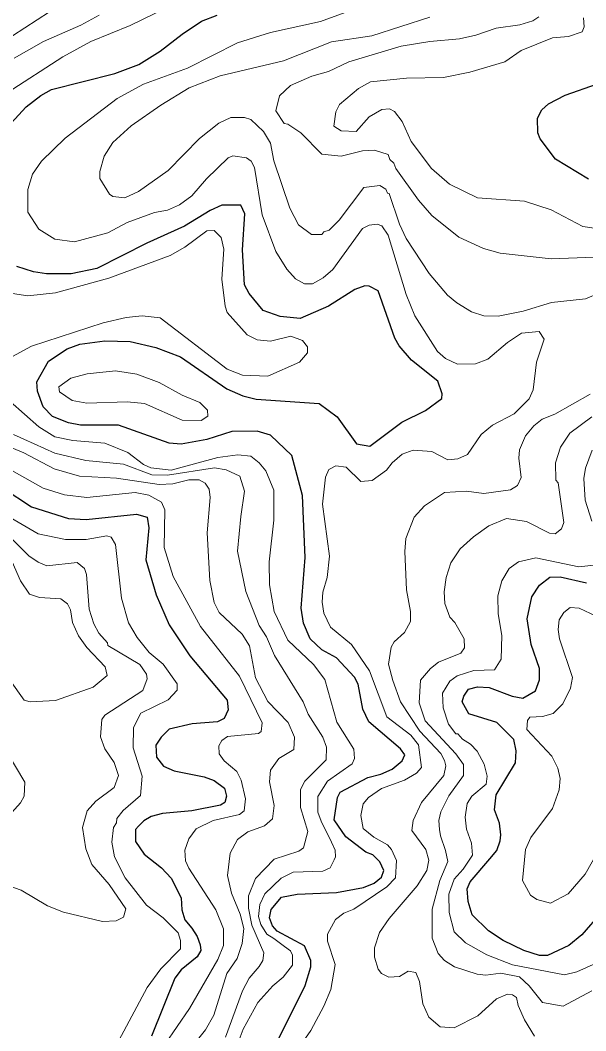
# Model space of a CAD drawing. Extents: x 673.3 to 698.5, y 6984.3 to 7012.3.
# Drawn here: x 691.091 to 691.969, y 7004.035 to 7005.606 of the extents above; entities that cross this region are included whole.
import ezdxf

# ---------------------------------------------------------------- set-up
doc = ezdxf.new("R2010")
doc.units = 0
doc.header["$LTSCALE"] = 0.032
doc.layers.add('1', color=7, linetype='Continuous', lineweight=25)
doc.layers.add('2', color=7, linetype='Continuous', lineweight=13)

msp = doc.modelspace()

# ---------------------------------------------------------------- linework, layer by layer
at = {"layer": '1'}
for points in [[(691.1004, 7005.4717), (691.1232, 7005.4896), (691.1396, 7005.4986), (691.2382, 7005.5236), (691.2752, 7005.5376), (691.3085, 7005.5582), (691.3423, 7005.5849), (691.3726, 7005.6049), (691.3969, 7005.6142)], [(691.9739, 7005.3591), (691.9224, 7005.3902), (691.8985, 7005.4222), (691.8949, 7005.4314), (691.8945, 7005.4543), (691.901, 7005.4669), (691.9114, 7005.4766), (691.9375, 7005.4899), (691.9878, 7005.5074)], [(691.065, 7005.4336), (691.1004, 7005.4717)], [(691.4784, 7004.211), (691.481, 7004.2237), (691.4968, 7004.2428), (691.5211, 7004.2478), (691.5823, 7004.2501), (691.624, 7004.2578), (691.6409, 7004.2647), (691.6523, 7004.2743), (691.6557, 7004.2847), (691.6495, 7004.298), (691.6389, 7004.3086), (691.6279, 7004.3131), (691.597, 7004.3368), (691.5786, 7004.3634), (691.5837, 7004.3977), (691.588, 7004.4061), (691.6311, 7004.4292), (691.6513, 7004.4344), (691.6685, 7004.4422), (691.6844, 7004.4548), (691.6882, 7004.4643), (691.6817, 7004.4735), (691.6324, 7004.5154), (691.6233, 7004.5353), (691.6159, 7004.574), (691.61, 7004.5851), (691.5825, 7004.6152), (691.5595, 7004.6275), (691.5414, 7004.6447), (691.5308, 7004.669), (691.5273, 7004.6923), (691.5337, 7004.7711), (691.5296, 7004.8674), (691.5128, 7004.9295), (691.4799, 7004.9611), (691.4588, 7004.9676), (691.4197, 7004.9668), (691.3809, 7004.9547), (691.3408, 7004.9473), (691.3223, 7004.9489), (691.2438, 7004.9766), (691.1848, 7004.9767), (691.166, 7004.9806), (691.1412, 7004.9905), (691.1266, 7005.0051), (691.1178, 7005.0295), (691.1168, 7005.0441), (691.1351, 7005.0763), (691.164, 7005.0955), (691.1835, 7005.1028), (691.2223, 7005.1077), (691.2617, 7005.1069), (691.3016, 7005.0977), (691.3402, 7005.0832), (691.412, 7005.0332), (691.4369, 7005.0225), (691.4574, 7005.0173), (691.5552, 7005.0106), (691.5833, 7004.9896), (691.6131, 7004.9477), (691.6341, 7004.9443), (691.6838, 7004.9816), (691.7204, 7004.9996), (691.7461, 7005.0182), (691.7462, 7005.0255), (691.7396, 7005.045), (691.6985, 7005.0781), (691.6798, 7005.1002), (691.6728, 7005.1123), (691.647, 7005.1855), (691.6329, 7005.1929), (691.6265, 7005.1932), (691.6105, 7005.1876), (691.5697, 7005.1618), (691.5258, 7005.1428), (691.4949, 7005.1459), (691.4681, 7005.1553), (691.4467, 7005.1813), (691.4393, 7005.1949), (691.4361, 7005.2494), (691.44, 7005.3053), (691.4336, 7005.3188), (691.4043, 7005.3191), (691.3858, 7005.3106), (691.3464, 7005.286), (691.2875, 7005.2599), (691.2099, 7005.2203), (691.1702, 7005.2119), (691.1317, 7005.2119), (691.1115, 7005.2153), (691.0859, 7005.2234)], [(691.0644, 7004.879), (691.1088, 7004.8498), (691.1658, 7004.8316), (691.1936, 7004.8301), (691.2715, 7004.8382)], [(691.2715, 7004.8382), (691.2884, 7004.8339), (691.291, 7004.8174), (691.2862, 7004.7675), (691.3024, 7004.713), (691.3226, 7004.6662), (691.3546, 7004.6182), (691.4123, 7004.5495), (691.4139, 7004.5341), (691.4077, 7004.521), (691.3974, 7004.5156), (691.3581, 7004.5125), (691.3222, 7004.5042), (691.3101, 7004.4917), (691.3018, 7004.4792), (691.3025, 7004.4605), (691.3137, 7004.4466), (691.33, 7004.4393), (691.3766, 7004.4303), (691.3923, 7004.4243), (691.4081, 7004.4123), (691.4114, 7004.4001), (691.409, 7004.3903), (691.4021, 7004.3861), (691.3575, 7004.3772), (691.3122, 7004.3731), (691.2945, 7004.3685), (691.283, 7004.3617), (691.2749, 7004.3536), (691.27, 7004.348), (691.2699, 7004.3295), (691.2833, 7004.3097), (691.3103, 7004.2887), (691.3254, 7004.2727), (691.3408, 7004.2417), (691.342, 7004.2231), (691.3466, 7004.2079), (691.3574, 7004.1948), (691.3659, 7004.1817), (691.3703, 7004.1689), (691.3716, 7004.16), (691.366, 7004.1502), (691.3411, 7004.1301), (691.3313, 7004.1171), (691.295, 7004.0271)], [(691.994, 7004.2195), (691.9631, 7004.1844), (691.9432, 7004.1677), (691.9099, 7004.1525), (691.8973, 7004.1525), (691.8734, 7004.16), (691.841, 7004.1757), (691.8181, 7004.1909), (691.793, 7004.2156), (691.7865, 7004.2365), (691.7854, 7004.2558), (691.7899, 7004.267), (691.8205, 7004.3025), (691.8315, 7004.3158), (691.8365, 7004.3305), (691.8375, 7004.3398), (691.8354, 7004.3578), (691.8278, 7004.3786), (691.8301, 7004.4022), (691.8601, 7004.4518), (691.8611, 7004.4703), (691.8576, 7004.4882), (691.8315, 7004.5144), (691.7876, 7004.5281), (691.7774, 7004.5469), (691.7798, 7004.5557), (691.7874, 7004.5662), (691.8011, 7004.5702), (691.8195, 7004.5692), (691.8549, 7004.5555), (691.8718, 7004.5525), (691.8912, 7004.5639), (691.8977, 7004.5809), (691.8977, 7004.5987), (691.8844, 7004.6359), (691.8785, 7004.6757), (691.8857, 7004.7098), (691.8975, 7004.7282), (691.9135, 7004.7404), (691.9298, 7004.7412), (691.9706, 7004.7317)], [(691.4814, 7004.0005), (691.5338, 7004.1055), (691.5426, 7004.1345), (691.5425, 7004.1445), (691.5323, 7004.1675), (691.49, 7004.1902), (691.4827, 7004.1985), (691.4784, 7004.211)]]:
    msp.add_lwpolyline(points, dxfattribs=at)
at = {"layer": '2'}
for points in [[(691.3376, 7005.6352), (691.262, 7005.5981), (691.2005, 7005.5731), (691.1573, 7005.5497), (691.0706, 7005.4933)], [(691.1366, 7005.6193), (691.0792, 7005.582)], [(691.3805, 7005.3599), (691.3577, 7005.3334), (691.3382, 7005.3195), (691.3197, 7005.3109), (691.2994, 7005.3073), (691.2571, 7005.2918), (691.2269, 7005.276), (691.1754, 7005.2617), (691.145, 7005.266), (691.1198, 7005.2815), (691.1027, 7005.3082), (691.1029, 7005.3433), (691.1102, 7005.3672), (691.1243, 7005.3873), (691.161, 7005.4232), (691.2414, 7005.4847), (691.2823, 7005.5072), (691.351, 7005.5318), (691.4286, 7005.571), (691.4799, 7005.5873), (691.5576, 7005.6043), (691.6016, 7005.6203)], [(691.0818, 7005.5472), (691.1271, 7005.5734), (691.1854, 7005.5989), (691.2134, 7005.6145)], [(691.7273, 7005.6109), (691.6369, 7005.5821), (691.5744, 7005.5727), (691.5, 7005.543), (691.4017, 7005.5201), (691.3532, 7005.5012), (691.3095, 7005.4745), (691.2633, 7005.4423), (691.2349, 7005.4162), (691.2216, 7005.395), (691.2148, 7005.3713), (691.2145, 7005.3602), (691.2295, 7005.3362), (691.2351, 7005.3324), (691.2533, 7005.3301), (691.2746, 7005.3401), (691.3207, 7005.373), (691.3695, 7005.4224), (691.3996, 7005.4461), (691.418, 7005.4554), (691.4392, 7005.4554), (691.449, 7005.4521), (691.4687, 7005.4332), (691.4798, 7005.4154), (691.485, 7005.388), (691.5098, 7005.3143), (691.5234, 7005.2883), (691.5433, 7005.2732), (691.5596, 7005.2731), (691.5625, 7005.2772), (691.571, 7005.2802), (691.5864, 7005.2956), (691.6248, 7005.3461), (691.6498, 7005.3495), (691.6589, 7005.3438), (691.6617, 7005.3373), (691.6641, 7005.3369), (691.6803, 7005.2893), (691.6906, 7005.2671), (691.726, 7005.2125), (691.7549, 7005.1788)], [(691.8966, 7005.6117), (691.8874, 7005.6054), (691.8669, 7005.5994), (691.8304, 7005.5939), (691.7985, 7005.5831), (691.7734, 7005.5776), (691.7273, 7005.5735), (691.6825, 7005.5663), (691.6015, 7005.5415), (691.5696, 7005.5269), (691.544, 7005.5193), (691.511, 7005.5051), (691.4939, 7005.489), (691.4881, 7005.4653), (691.5011, 7005.4459), (691.5067, 7005.4447), (691.527, 7005.4311), (691.5597, 7005.3983), (691.5894, 7005.3952), (691.6227, 7005.4032), (691.6411, 7005.4042), (691.6624, 7005.3975), (691.6652, 7005.3899), (691.6714, 7005.3843), (691.6742, 7005.3758), (691.7098, 7005.3265), (691.7305, 7005.3026), (691.7721, 7005.2691), (691.8104, 7005.2517), (691.8367, 7005.2442), (691.9158, 7005.2356), (692.0099, 7005.2389)], [(692.0184, 7005.2779), (691.9647, 7005.2855), (691.9159, 7005.3115), (691.8741, 7005.3251), (691.8012, 7005.33), (691.7577, 7005.3514), (691.7297, 7005.3761), (691.6984, 7005.4178), (691.6845, 7005.4487), (691.6721, 7005.4643), (691.6644, 7005.4684), (691.6527, 7005.4676), (691.633, 7005.4562), (691.6126, 7005.4335), (691.5894, 7005.4342), (691.5782, 7005.4418), (691.581, 7005.4639), (691.5869, 7005.4753), (691.6162, 7005.5002), (691.6351, 7005.5108), (691.6911, 7005.5165), (691.7484, 7005.5173), (691.7894, 7005.5254), (691.8435, 7005.5419), (691.869, 7005.5591), (691.9175, 7005.5791), (691.9425, 7005.5812), (691.9637, 7005.5884), (691.9669, 7005.5962), (691.9661, 7005.6102)], [(691.4923, 7003.9638), (691.5422, 7004.0357), (691.5626, 7004.0733), (691.5734, 7004.0997), (691.5801, 7004.1382), (691.5681, 7004.1746), (691.5682, 7004.1855), (691.5805, 7004.2081), (691.5938, 7004.2182), (691.6091, 7004.2245), (691.6605, 7004.2589), (691.6737, 7004.2731), (691.6754, 7004.2999), (691.6678, 7004.3171), (691.6615, 7004.3242), (691.6403, 7004.3362), (691.6237, 7004.3495), (691.6201, 7004.3701), (691.6239, 7004.388), (691.6317, 7004.3978), (691.652, 7004.412), (691.6878, 7004.425), (691.7063, 7004.4359), (691.7143, 7004.4444), (691.7096, 7004.4798), (691.6977, 7004.4948), (691.6602, 7004.5235), (691.6335, 7004.595), (691.6055, 7004.6359), (691.5731, 7004.6629), (691.5625, 7004.6844), (691.5598, 7004.7018), (691.5609, 7004.7172), (691.5678, 7004.7401), (691.5712, 7004.773), (691.5606, 7004.8541), (691.565, 7004.8961), (691.5703, 7004.9078), (691.5813, 7004.9138), (691.5971, 7004.9113), (691.6202, 7004.8891), (691.6377, 7004.891), (691.6599, 7004.9066), (691.6687, 7004.9185), (691.6843, 7004.9317), (691.7012, 7004.9382), (691.7304, 7004.9358), (691.7553, 7004.9229), (691.7709, 7004.9243), (691.7855, 7004.9312), (691.8071, 7004.9624), (691.8247, 7004.9767), (691.8581, 7004.9946), (691.8817, 7005.018), (691.8879, 7005.0315), (691.8929, 7005.0746), (691.9048, 7005.1105), (691.8971, 7005.1224), (691.8697, 7005.1201), (691.8477, 7005.1053), (691.8173, 7005.0793), (691.7981, 7005.0724), (691.7703, 7005.0718), (691.7514, 7005.0807), (691.7393, 7005.0911), (691.7041, 7005.147), (691.6905, 7005.1802), (691.6627, 7005.272), (691.6525, 7005.2867), (691.6452, 7005.2892), (691.6332, 7005.2877), (691.6225, 7005.2828), (691.5765, 7005.219), (691.5617, 7005.2058), (691.5448, 7005.1965), (691.5327, 7005.1966), (691.5188, 7005.2043), (691.5051, 7005.2195), (691.4881, 7005.2469), (691.467, 7005.304), (691.4547, 7005.3772), (691.4497, 7005.3871), (691.4427, 7005.3925), (691.4214, 7005.3958), (691.4141, 7005.3923), (691.3805, 7005.3599)], [(691.0656, 7005.1837), (691.1031, 7005.1778), (691.1456, 7005.1823), (691.2285, 7005.2053), (691.3239, 7005.2406), (691.3469, 7005.2538), (691.3809, 7005.2788), (691.3925, 7005.2795), (691.4033, 7005.2685), (691.4074, 7005.2505), (691.4043, 7005.2036), (691.4091, 7005.1619), (691.4126, 7005.1522), (691.4433, 7005.1175), (691.4588, 7005.1094), (691.4796, 7005.1072), (691.5115, 7005.115), (691.5295, 7005.1084), (691.5371, 7005.0988), (691.5374, 7005.0895), (691.5249, 7005.0746), (691.4756, 7005.0532), (691.4363, 7005.0547), (691.4122, 7005.064), (691.3083, 7005.1435), (691.2802, 7005.1467), (691.2555, 7005.1444), (691.22, 7005.1359), (691.1087, 7005.0995), (691.0677, 7005.0773)], [(691.7549, 7005.1788), (691.7692, 7005.1668), (691.792, 7005.1528), (691.8109, 7005.1467), (691.8335, 7005.1461), (691.8723, 7005.1541), (691.9164, 7005.1676), (691.9692, 7005.1734), (691.9911, 7005.1825)], [(691.0528, 7005.0333), (691.1198, 7004.9744), (691.1446, 7004.9586), (691.173, 7004.953), (691.2226, 7004.9488), (691.2584, 7004.9342), (691.2826, 7004.9157), (691.2941, 7004.9107), (691.3254, 7004.9066), (691.3979, 7004.9263), (691.4288, 7004.9309), (691.4494, 7004.9285)], [(691.9761, 7005.025), (691.9215, 7004.9941), (691.9017, 7004.9862), (691.8889, 7004.9759), (691.8756, 7004.96), (691.8665, 7004.9383), (691.8652, 7004.9253), (691.8693, 7004.8952), (691.8632, 7004.8828), (691.8523, 7004.8765), (691.8109, 7004.8708), (691.7844, 7004.874), (691.7502, 7004.8722), (691.7187, 7004.8513), (691.7029, 7004.8338), (691.69, 7004.8005), (691.6885, 7004.7803), (691.6909, 7004.721), (691.6973, 7004.6869), (691.6973, 7004.6716), (691.688, 7004.6546), (691.672, 7004.64), (691.667, 7004.6317), (691.6632, 7004.605), (691.6695, 7004.5797), (691.6818, 7004.5469), (691.7116, 7004.5011), (691.7442, 7004.4665), (691.7502, 7004.4557), (691.7519, 7004.447), (691.7489, 7004.432), (691.7143, 7004.39), (691.7011, 7004.3622), (691.6991, 7004.3465), (691.7209, 7004.3172), (691.7258, 7004.3006), (691.7226, 7004.2844), (691.7075, 7004.2604), (691.6638, 7004.21), (691.6492, 7004.188), (691.6412, 7004.1641), (691.6411, 7004.1496), (691.647, 7004.131), (691.6521, 7004.1244), (691.6636, 7004.1184), (691.6803, 7004.1199), (691.6934, 7004.1278), (691.7056, 7004.1261), (691.7112, 7004.112), (691.7164, 7004.077), (691.7259, 7004.0566), (691.7432, 7004.0416), (691.7649, 7004.0401), (691.8016, 7004.0585), (691.8309, 7004.0848), (691.848, 7004.092), (691.8556, 7004.0914), (691.8619, 7004.087), (691.8644, 7004.0748), (691.8745, 7004.0522), (691.8897, 7004.0269)], [(691.9789, 7004.9899), (691.9445, 7004.9646), (691.9302, 7004.9424), (691.9222, 7004.9182), (691.923, 7004.8913), (691.9263, 7004.8873), (691.9352, 7004.8253), (691.9315, 7004.8158), (691.922, 7004.8081), (691.913, 7004.8089), (691.8772, 7004.8268), (691.8465, 7004.8316), (691.8188, 7004.8202), (691.7949, 7004.8032), (691.7743, 7004.7846), (691.7599, 7004.7629), (691.7527, 7004.7401), (691.7496, 7004.7179), (691.7504, 7004.6995), (691.7581, 7004.6784), (691.766, 7004.6702), (691.7804, 7004.6448), (691.7812, 7004.6307), (691.7754, 7004.6225), (691.7406, 7004.6084), (691.7283, 7004.5987), (691.7129, 7004.5804), (691.7105, 7004.5453), (691.7199, 7004.5171), (691.7676, 7004.4657), (691.7796, 7004.4493), (691.7796, 7004.4321), (691.7567, 7004.4006), (691.7445, 7004.3756), (691.7413, 7004.3622)], [(691.0217, 7004.9647), (691.0969, 7004.9336), (691.1435, 7004.9087), (691.1829, 7004.8976), (691.2405, 7004.8943), (691.3066, 7004.8846), (691.3283, 7004.8858), (691.3529, 7004.8918), (691.3689, 7004.8918), (691.3783, 7004.8867), (691.3844, 7004.8775), (691.3862, 7004.8646), (691.3815, 7004.8096), (691.3854, 7004.7355), (691.392, 7004.701), (691.3999, 7004.6854), (691.4357, 7004.6519), (691.4472, 7004.6339), (691.4567, 7004.5842), (691.4758, 7004.5473), (691.5074, 7004.5143), (691.5172, 7004.4919), (691.516, 7004.4728), (691.4928, 7004.4584), (691.4799, 7004.4404), (691.4784, 7004.4223), (691.4856, 7004.3857), (691.483, 7004.3649), (691.4704, 7004.3538), (691.4444, 7004.3448), (691.4285, 7004.3329), (691.4171, 7004.3114), (691.4132, 7004.2768), (691.4192, 7004.249), (691.4325, 7004.2166), (691.4382, 7004.1943), (691.436, 7004.1707), (691.4278, 7004.1476), (691.4121, 7004.1241), (691.3918, 7004.0593), (691.3789, 7004.0368), (691.3561, 7004.0084)], [(691.4287, 7004.7811), (691.4335, 7004.8346), (691.4392, 7004.874), (691.4323, 7004.8977), (691.4107, 7004.9073), (691.3926, 7004.9103), (691.3199, 7004.899), (691.2954, 7004.8995), (691.2516, 7004.9161), (691.1927, 7004.9221), (691.145, 7004.9332), (691.0804, 7004.9623)], [(691.3154, 7004.0139), (691.3541, 7004.0699), (691.3979, 7004.1462), (691.4067, 7004.1678), (691.4066, 7004.1937), (691.3947, 7004.2235), (691.3528, 7004.2879), (691.3479, 7004.2997), (691.3465, 7004.3161), (691.3531, 7004.3335), (691.3644, 7004.3494), (691.3909, 7004.3624), (691.4317, 7004.3716), (691.439, 7004.3771), (691.4408, 7004.3957), (691.4342, 7004.4247), (691.4277, 7004.4382), (691.408, 7004.4548), (691.4001, 7004.4657), (691.3994, 7004.4782), (691.4044, 7004.4865), (691.4129, 7004.4928), (691.4612, 7004.4972), (691.4652, 7004.5006), (691.4669, 7004.514), (691.4314, 7004.5867), (691.371, 7004.6636), (691.3287, 7004.7415), (691.3146, 7004.7864), (691.3154, 7004.8451), (691.3102, 7004.857), (691.2908, 7004.8682), (691.2698, 7004.8723), (691.1944, 7004.8642), (691.16, 7004.8684), (691.1268, 7004.8787), (691.0409, 7004.9269)], [(691.4494, 7004.9285), (691.4623, 7004.9184), (691.4726, 7004.9057), (691.4847, 7004.876), (691.4849, 7004.8292), (691.4775, 7004.7643), (691.4784, 7004.7287), (691.4852, 7004.6872), (691.5069, 7004.6428), (691.5465, 7004.6047), (691.5642, 7004.5815), (691.5828, 7004.515), (691.6094, 7004.4731), (691.6102, 7004.4588), (691.6067, 7004.4501), (691.5685, 7004.4232), (691.5533, 7004.3997), (691.5533, 7004.3751), (691.5584, 7004.3613), (691.5743, 7004.3286), (691.58, 7004.3162), (691.5809, 7004.3056), (691.5785, 7004.3008), (691.5724, 7004.2884), (691.5609, 7004.2836), (691.515, 7004.2821), (691.4965, 7004.2723), (691.4711, 7004.2484), (691.4634, 7004.2318), (691.4613, 7004.2129), (691.4648, 7004.2006), (691.4738, 7004.1857), (691.485, 7004.1785), (691.5013, 7004.1665), (691.5109, 7004.1593), (691.5141, 7004.1528), (691.5141, 7004.1373), (691.4995, 7004.1184), (691.4833, 7004.1052), (691.46, 7004.0792), (691.4373, 7004.0378), (691.4279, 7004.0127)], [(691.9786, 7004.8278), (691.9687, 7004.8603), (691.9662, 7004.8941), (691.9692, 7004.9102), (691.9793, 7004.9378)], [(691.0562, 7004.844), (691.1191, 7004.8077), (691.1612, 7004.7991), (691.1937, 7004.7991), (691.2255, 7004.8047), (691.2325, 7004.8028), (691.2389, 7004.7914), (691.2483, 7004.7078), (691.259, 7004.6694), (691.2726, 7004.6465), (691.2911, 7004.6234), (691.3131, 7004.605), (691.335, 7004.5748), (691.3349, 7004.5648), (691.3206, 7004.5496), (691.2783, 7004.5288), (691.2668, 7004.5068), (691.2665, 7004.4752), (691.2804, 7004.4309), (691.2779, 7004.4011), (691.2508, 7004.3776), (691.2409, 7004.3652), (691.2405, 7004.3587), (691.2358, 7004.3512), (691.2332, 7004.3287), (691.2376, 7004.3058), (691.2542, 7004.2732), (691.2872, 7004.2304), (691.313, 7004.211), (691.3365, 7004.1874), (691.3401, 7004.1756), (691.3398, 7004.1626), (691.3095, 7004.1318), (691.2882, 7004.1025), (691.2119, 7003.9599)], [(691.2023, 7004.2939), (691.193, 7004.3179), (691.1876, 7004.3515), (691.195, 7004.3772), (691.2085, 7004.3924), (691.237, 7004.4136), (691.2436, 7004.4319), (691.2371, 7004.4524), (691.2227, 7004.4737), (691.2158, 7004.4924), (691.2179, 7004.5191), (691.2222, 7004.5257), (691.2814, 7004.5641), (691.2884, 7004.5823), (691.2872, 7004.5899), (691.2769, 7004.6045), (691.2272, 7004.6343), (691.2264, 7004.6386), (691.2131, 7004.6536), (691.2053, 7004.6678), (691.1983, 7004.6909), (691.1942, 7004.7447), (691.1909, 7004.7542), (691.1793, 7004.7631), (691.1325, 7004.7583), (691.1187, 7004.7639), (691.1045, 7004.7739), (691.0738, 7004.8045)], [(691.0712, 7004.7811), (691.0915, 7004.7346), (691.1057, 7004.714), (691.121, 7004.7087), (691.1539, 7004.707), (691.1645, 7004.6988), (691.1689, 7004.6896), (691.1724, 7004.6698), (691.1817, 7004.6495), (691.1945, 7004.631), (691.2228, 7004.601), (691.2263, 7004.5878), (691.2042, 7004.5695), (691.1457, 7004.549), (691.1067, 7004.5466), (691.0971, 7004.5493), (691.0752, 7004.5799)], [(691.4099, 7004.0254), (691.4362, 7004.0976), (691.4467, 7004.1169), (691.462, 7004.1353), (691.4677, 7004.1447), (691.4693, 7004.1562), (691.4507, 7004.1993), (691.4458, 7004.2261), (691.4458, 7004.245), (691.4564, 7004.2721), (691.4852, 7004.3022), (691.5239, 7004.3145), (691.5309, 7004.3199), (691.5377, 7004.3452), (691.5263, 7004.3824), (691.5261, 7004.4103), (691.5333, 7004.4234), (691.5662, 7004.4564), (691.5666, 7004.4763), (691.5612, 7004.4915), (691.5384, 7004.5273), (691.5304, 7004.5466), (691.4861, 7004.6188), (691.4734, 7004.6476), (691.4622, 7004.6653), (691.4412, 7004.7182), (691.4287, 7004.7811)], [(691.8556, 7004.1379), (691.8158, 7004.1531), (691.7824, 7004.1718), (691.765, 7004.1891), (691.757, 7004.2191), (691.7569, 7004.2477), (691.765, 7004.2712), (691.7792, 7004.2866), (691.7934, 7004.3083), (691.7918, 7004.3267), (691.7844, 7004.3489), (691.7821, 7004.3672), (691.7854, 7004.3886), (691.7925, 7004.3998), (691.8145, 7004.4188), (691.8162, 7004.4309), (691.8116, 7004.45), (691.8008, 7004.47), (691.7906, 7004.481), (691.7781, 7004.4888), (691.7709, 7004.4967), (691.7675, 7004.4971), (691.756, 7004.5118), (691.7478, 7004.5371), (691.7471, 7004.5604), (691.7582, 7004.5787), (691.7695, 7004.587), (691.7957, 7004.5954), (691.8274, 7004.5963), (691.8381, 7004.6129), (691.839, 7004.6498), (691.8333, 7004.6837), (691.8329, 7004.7117), (691.8388, 7004.7349), (691.8505, 7004.7541), (691.8648, 7004.7645), (691.8917, 7004.7705), (691.9586, 7004.7567), (691.9818, 7004.7593)], [(691.9855, 7004.68), (691.9589, 7004.6925), (691.9452, 7004.6931), (691.9352, 7004.6858), (691.9279, 7004.6744), (691.9266, 7004.6593), (691.9286, 7004.6448), (691.9489, 7004.5846), (691.9457, 7004.5677), (691.9339, 7004.5438), (691.9186, 7004.5283), (691.9024, 7004.5238), (691.8825, 7004.5229), (691.879, 7004.5179), (691.8777, 7004.5039), (691.9165, 7004.4621), (691.9261, 7004.4434), (691.9295, 7004.4277), (691.9282, 7004.4099), (691.9175, 7004.3809), (691.884, 7004.3356), (691.8758, 7004.3171), (691.8709, 7004.269), (691.8836, 7004.2462), (691.8934, 7004.2393), (691.9148, 7004.2339), (691.9423, 7004.2484), (691.9685, 7004.2786), (691.9881, 7004.3137)], [(691.054, 7004.4947), (691.098, 7004.4216), (691.0973, 7004.3998), (691.0916, 7004.3898), (691.0277, 7004.3191)], [(691.7413, 7004.3622), (691.742, 7004.3484), (691.7438, 7004.3386), (691.7518, 7004.3156), (691.7552, 7004.2983), (691.7429, 7004.2691), (691.7308, 7004.2241), (691.7307, 7004.1792), (691.7402, 7004.1552), (691.7502, 7004.1445), (691.7653, 7004.1348), (691.8006, 7004.1232), (691.8141, 7004.1215), (691.8377, 7004.1247), (691.8667, 7004.1189), (691.8816, 7004.105), (691.9021, 7004.0791), (691.9343, 7004.0735), (691.9786, 7004.0972)], [(691.0371, 7004.2729), (691.0927, 7004.2541), (691.1333, 7004.2296), (691.1581, 7004.2196), (691.2187, 7004.2054), (691.24, 7004.206), (691.2512, 7004.2121), (691.2551, 7004.2246), (691.2294, 7004.2626), (691.2023, 7004.2939)], [(691.9856, 7004.1405), (691.9556, 7004.127), (691.9364, 7004.1223), (691.8556, 7004.1379)]]:
    msp.add_lwpolyline(points, dxfattribs=at)
msp.add_lwpolyline([(691.257, 7005.0133), (691.2838, 7005.0104), (691.3425, 7004.9845), (691.3721, 7004.984), (691.3822, 7004.9907), (691.3821, 7005.0003), (691.3702, 7005.0123), (691.3426, 7005.0232), (691.3068, 7005.0432), (691.2721, 7005.0562), (691.2389, 7005.0612), (691.1952, 7005.0564), (691.1694, 7005.0501), (691.151, 7005.0364), (691.1521, 7005.0285), (691.1718, 7005.0153), (691.1943, 7005.0108)], close=True, dxfattribs=at)

doc.saveas('drawing.dxf')
